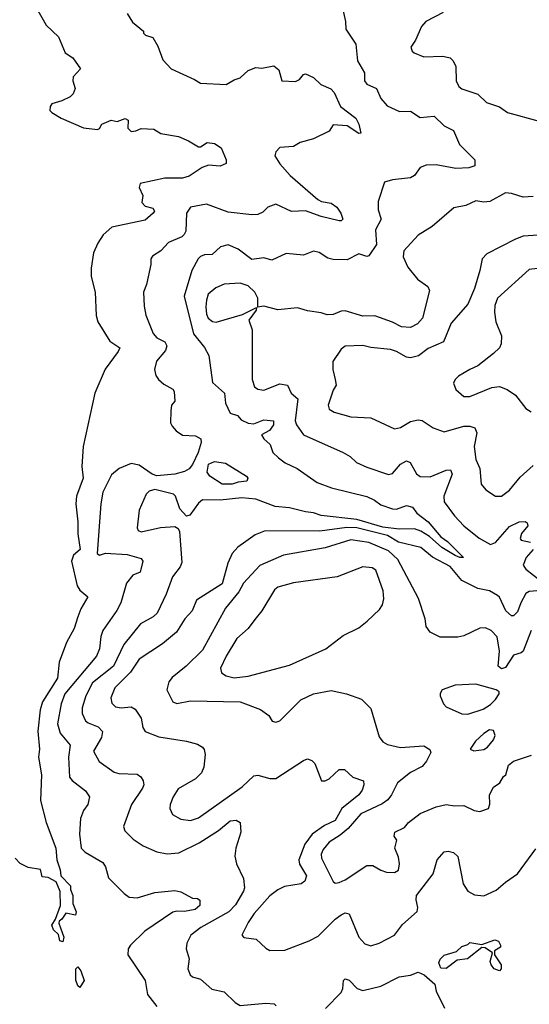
# Model space of a CAD drawing. Extents: x 1552294 to 1694791, y 811929 to 917222.
# Tile 583 of 643: x 1683782 to 1686355, y 883195 to 888173. Entities that reach past the tile are written whole.
import ezdxf

# ---------------------------------------------------------------- set-up
doc = ezdxf.new("R2010")
doc.units = 0

msp = doc.modelspace()

# ---------------------------------------------------------------- linework, layer by layer
at = {"layer": '0CON10XD'}
for points in [[(1683864.5, 888235), (1683915, 888145.6), (1683977.3, 888087.3), (1684011.4, 888005), (1684051.2, 887981.2), (1684088.6, 887925), (1684051.4, 887885), (1684050, 887865), (1684062, 887825), (1684051.7, 887798.3), (1684037, 887783), (1683995, 887762.5), (1683945, 887748.1), (1683935.6, 887735), (1683934.5, 887715), (1683943.5, 887703.5), (1683990.8, 887675), (1684105, 887626.4), (1684175, 887618.8), (1684185, 887623.3), (1684196.7, 887645), (1684244.1, 887665.9), (1684275, 887658.8), (1684315, 887673.3), (1684330, 887665), (1684328.8, 887625), (1684345, 887608), (1684368.8, 887611.2), (1684395, 887623.8), (1684459.3, 887619.3), (1684495, 887598), (1684583.2, 887583.2), (1684635, 887561.2), (1684685, 887530), (1684695, 887530), (1684728.3, 887551.7), (1684765, 887547.5), (1684798.8, 887525), (1684824, 887465), (1684824.1, 887445.9), (1684795, 887432.9), (1684735, 887437.5), (1684703.9, 887426.1), (1684637.4, 887382.6), (1684605, 887371.5), (1684515, 887372.1), (1684390, 887345), (1684385.8, 887325), (1684403.3, 887285), (1684398.3, 887248.3), (1684415, 887230), (1684455, 887220), (1684462.5, 887205), (1684456.7, 887195), (1684415, 887160.6), (1684248, 887125), (1684203.7, 887086.3), (1684176, 887044), (1684155.5, 886995), (1684142.3, 886917.7), (1684142.5, 886875), (1684162.5, 886795), (1684167.9, 886677.9), (1684176.4, 886646.4), (1684237.5, 886547.5), (1684288.2, 886515), (1684280, 886495), (1684213.8, 886406.2), (1684161.3, 886285), (1684102.8, 886015), (1684096.1, 885915), (1684102.1, 885855), (1684068.6, 885765), (1684065.2, 885725.2), (1684075.6, 885635), (1684075.2, 885574.8), (1684088.1, 885495), (1684054.3, 885465.7), (1684044, 885435), (1684071.5, 885311.5), (1684085, 885288.5), (1684125.8, 885255), (1684090.6, 885195), (1684076.2, 885153.8), (1684057.9, 885095), (1684017.9, 885025), (1683980.8, 884925), (1683973.6, 884845), (1683896.9, 884725), (1683886, 884684), (1683873.8, 884576.2), (1683881.9, 884485), (1683877.3, 884445), (1683892.7, 884355), (1683887.9, 884225), (1683915.8, 884115), (1683964.8, 883985), (1683969.3, 883925), (1683986.4, 883875), (1683989.4, 883845), (1684038.5, 883795), (1684039.2, 883775), (1684050.9, 883745), (1684050.9, 883705), (1684066.9, 883663.1), (1684063.6, 883646.4), (1684015, 883656.2), (1683995.6, 883625), (1683982, 883615), (1683979.1, 883605), (1684005.3, 883535.3), (1683999.5, 883510.5), (1683985, 883515.7), (1683977.8, 883547.8), (1683952.5, 883572.5), (1683943.9, 883595), (1683963.1, 883625), (1683987.5, 883695), (1683986.2, 883765), (1683965.4, 883815.4), (1683925, 883836.7), (1683895, 883840), (1683886.7, 883876.7), (1683825, 883887.5), (1683785, 883907.5), (1683760, 883935)], [(1685413.1, 888225), (1685426.9, 888165), (1685428.6, 888125), (1685479.7, 888049.7), (1685488, 887965), (1685523.1, 887905), (1685523.9, 887865), (1685535, 887847.5), (1685584.3, 887825), (1685605.4, 887775), (1685637.2, 887737.2), (1685699.7, 887709.7), (1685755, 887711.5), (1685805, 887679.6), (1685875, 887686.1), (1685925, 887637.5), (1685973.4, 887613.4), (1686002.1, 887542.1), (1686080, 887465), (1686080, 887435), (1686050, 887425), (1685985, 887420.4), (1685885, 887440.3), (1685835, 887438.2), (1685804.7, 887425.3), (1685775.8, 887385), (1685755.5, 887374.5), (1685665, 887364.4), (1685625, 887351.2), (1685591.5, 887255), (1685592.8, 887212.8), (1685608, 887165), (1685578.3, 887111.7), (1685583, 887037), (1685545, 886978.8), (1685535, 886976.2), (1685495, 886990), (1685435, 886960), (1685365, 886960.6), (1685337.4, 886967.4), (1685295, 886995.5), (1685265, 887002.9), (1685215, 886982.5), (1685127.9, 886992.1), (1685055, 886958), (1685015, 886969.2), (1684955, 886960.6), (1684885, 887013.1), (1684835, 887034.3), (1684796.7, 887025), (1684753.3, 886986.7), (1684715.8, 886984.2), (1684695, 886976.9), (1684683.1, 886965), (1684651.1, 886905), (1684613.1, 886775), (1684660.4, 886585), (1684715.4, 886515.4), (1684736.7, 886475), (1684755, 886338.8), (1684815.5, 886285), (1684821.9, 886235), (1684845, 886184.5), (1684882, 886172), (1684900.9, 886150.9), (1684935, 886133.5), (1684965, 886130.5), (1685015, 886150.7), (1685064.5, 886144.5), (1685064.5, 886125), (1685043, 886097), (1685003.8, 886075), (1685015.6, 886055), (1685047.3, 886025), (1685060, 885985), (1685088.5, 885958.5), (1685122.1, 885932.1), (1685183.8, 885905), (1685285, 885832.9), (1685357.2, 885807.2), (1685535, 885762.5), (1685573.1, 885745), (1685605, 885720.8), (1685665, 885700.7), (1685685, 885698.8), (1685735, 885716.5), (1685765, 885708.1), (1685787.7, 885677.7), (1685844.6, 885635), (1685908.6, 885558.6), (1685942.4, 885535), (1686023.3, 885455), (1686005, 885453.6), (1685980.5, 885465), (1685914.2, 885505), (1685850.8, 885560.8), (1685807.1, 885587.1), (1685775, 885598.4), (1685697.8, 885597.8), (1685615, 885608.2), (1685485, 885646.5), (1685305, 885666.2), (1685265, 885679.9), (1685225.2, 885684.8), (1685145, 885705.1), (1685071.7, 885711.7), (1684975, 885749.2), (1684903.3, 885756.7), (1684795, 885743.8), (1684705, 885745.6), (1684685, 885729.2), (1684641.7, 885668.3), (1684625, 885663.3), (1684590.3, 885700.3), (1684568.1, 885765), (1684558, 885775), (1684465, 885797.3), (1684435, 885789.4), (1684421.4, 885775), (1684385, 885693.3), (1684376, 885605), (1684380.5, 885590.5), (1684395, 885584), (1684493.7, 885606.4), (1684565, 885610.6), (1684581.5, 885601.5), (1684588.5, 885585), (1684601.1, 885428.9), (1684592.1, 885407.9), (1684553.3, 885356.7), (1684521.2, 885268.8), (1684476.6, 885173.4), (1684456.7, 885155), (1684391.8, 885118.2), (1684307.8, 885015), (1684256.4, 884905), (1684149.6, 884820.4), (1684115.8, 884755), (1684096.7, 884695), (1684096.9, 884665), (1684115, 884628.1), (1684127.7, 884617.7), (1684178.4, 884598.4), (1684200, 884575), (1684195.4, 884545), (1684154.6, 884475), (1684182.6, 884422.6), (1684258.9, 884368.9), (1684282.6, 884362.6), (1684375, 884358.6), (1684394, 884345), (1684405.5, 884325.5), (1684408.6, 884305), (1684402.6, 884287.4), (1684346.7, 884205), (1684305.6, 884095), (1684312.3, 884072.3), (1684355, 884030.8), (1684405, 883996), (1684475, 883966.2), (1684526.7, 883956.7), (1684585, 883961.2), (1684687.9, 884012.1), (1684786.2, 884073.8), (1684845, 884122.5), (1684875, 884126), (1684896, 884115), (1684898.2, 884065), (1684874.2, 883985), (1684868.5, 883945), (1684876.5, 883905), (1684912.2, 883832.2), (1684917.6, 883785), (1684912.7, 883767.3), (1684871.1, 883698.9), (1684837.7, 883662.3), (1684695.9, 883584.1), (1684645.5, 883544.5), (1684625.8, 883505), (1684622.5, 883475), (1684637.5, 883425), (1684631.9, 883375), (1684642.5, 883345), (1684655, 883334.3), (1684695, 883322.5), (1684752.1, 883272.1), (1684815, 883259.2), (1684870.5, 883205), (1684895, 883190), (1685025, 883200.9), (1685067.3, 883197.3), (1685077.7, 883187.7)], [(1684324.4, 888205), (1684351.6, 888161.6), (1684406.7, 888115), (1684407.5, 888105), (1684417.5, 888095), (1684453.8, 888083.8), (1684480, 888040), (1684505, 887971.2), (1684546.7, 887925), (1684665, 887871.4), (1684695, 887852.2), (1684824.2, 887845.8), (1684865, 887870), (1684895, 887879.2), (1684935, 887916), (1684975, 887932), (1685005, 887928.6), (1685065, 887940), (1685089.8, 887919.8), (1685105, 887864.2), (1685175, 887860.6), (1685195, 887870.6), (1685215, 887896), (1685225, 887900), (1685265, 887881.4), (1685303.1, 887845), (1685353.2, 887823.2), (1685369.6, 887805), (1685401.8, 887735), (1685480, 887675), (1685494.7, 887645), (1685505, 887600), (1685495, 887598), (1685435, 887636.5), (1685365, 887641.2), (1685345, 887610), (1685265, 887570.8), (1685198.3, 887551.7), (1685165, 887531.4), (1685095, 887526.4), (1685075.6, 887505), (1685070, 887485), (1685095, 887444.3), (1685148.5, 887385), (1685287.9, 887265), (1685305.8, 887255), (1685355, 887245.3), (1685382.7, 887225), (1685404.5, 887195), (1685414.3, 887165), (1685405, 887155.7), (1685395, 887156.7), (1685305, 887177.5), (1685225, 887207.1), (1685155, 887203.3), (1685075, 887240), (1685035, 887226), (1685010.5, 887199.5), (1684985, 887188.5), (1684955, 887186.4), (1684835, 887200), (1684725, 887240.3), (1684645, 887225.4), (1684624.6, 887195), (1684620.7, 887105), (1684613.2, 887086.8), (1684600.6, 887075), (1684533.4, 887046.6), (1684495.4, 887005), (1684452.8, 886977.3), (1684444.5, 886965), (1684444.4, 886935), (1684422.5, 886835), (1684407.9, 886795), (1684410, 886725), (1684419.1, 886679.1), (1684456.6, 886586.6), (1684474.6, 886564.6), (1684515.3, 886545.3), (1684524.6, 886525), (1684519.1, 886500.9), (1684472.4, 886447.6), (1684462.9, 886405), (1684470, 886375), (1684483.6, 886353.6), (1684510.5, 886330.5), (1684555, 886306), (1684562.9, 886292.9), (1684565.8, 886245), (1684549.2, 886225), (1684545.8, 886195.8), (1684544.1, 886135.9), (1684551.2, 886118.8), (1684572.9, 886095), (1684605, 886073.5), (1684669.4, 886069.4), (1684696.9, 886055), (1684697.8, 886035), (1684683, 885985), (1684655.3, 885924.7), (1684637.8, 885902.2), (1684615, 885888.6), (1684565, 885875.8), (1684475, 885867.3), (1684450.9, 885875), (1684385, 885920.8), (1684345, 885929.4), (1684285, 885904.2), (1684245, 885872), (1684201.9, 885785), (1684191.1, 885725), (1684172.5, 885475), (1684185, 885466.2), (1684215, 885476.2), (1684325, 885468.8), (1684395, 885448.8), (1684404, 885435), (1684390.3, 885379.7), (1684354, 885365), (1684322, 885325), (1684292.2, 885225), (1684273.2, 885186.8), (1684201.6, 885085), (1684191.8, 885055), (1684185, 884993.3), (1684169.2, 884955), (1684009.7, 884765), (1683991.6, 884715), (1683972.6, 884612.6), (1683985.8, 884565.8), (1684037.5, 884505), (1684028.6, 884445), (1684033.7, 884343.7), (1684046.4, 884326.4), (1684115, 884274.2), (1684134.3, 884245), (1684125.6, 884205), (1684104.5, 884175), (1684088.5, 884135), (1684083.9, 884055), (1684091.8, 883985), (1684111.9, 883965), (1684202.2, 883912.2), (1684215, 883890), (1684230.9, 883835), (1684308.9, 883755), (1684335, 883736.2), (1684375, 883733.5), (1684465, 883760.9), (1684565, 883771.5), (1684595, 883764.4), (1684655, 883732.5), (1684679.7, 883729.7), (1684691.4, 883721.4), (1684691.4, 883695), (1684668.6, 883675), (1684615, 883664.1), (1684575, 883666.8), (1684555, 883662), (1684414.3, 883565.7), (1684342.2, 883495), (1684330.5, 883475), (1684327.8, 883445), (1684415.3, 883315.3), (1684427.3, 883245), (1684474.4, 883185)], [(1685920.2, 888209.8), (1685833.3, 888165), (1685811.7, 888138.3), (1685780.7, 888069.3), (1685757.5, 888035), (1685763.8, 888015), (1685773.8, 888005), (1685822.5, 887985), (1685918.1, 887988.1), (1685955, 887981.2), (1685970.8, 887965), (1685983.6, 887936.4), (1685986.9, 887865), (1686000, 887835), (1686015, 887823.3), (1686095, 887797.1), (1686139.2, 887755), (1686205, 887733.3), (1686245, 887704.6), (1686405, 887660)], [(1686375, 887279.1), (1686325, 887275.4), (1686265, 887295.4), (1686235, 887297.9), (1686155.5, 887254.5), (1686125, 887250), (1686085, 887257.7), (1686035, 887234.4), (1685975, 887222), (1685865, 887127.1), (1685795, 887083.5), (1685721.5, 887005), (1685719.1, 886975), (1685742.4, 886922.4), (1685791.5, 886861.5), (1685842.5, 886825), (1685851.1, 886805), (1685816.4, 886663.6), (1685790, 886635), (1685755, 886617.7), (1685710.8, 886620.8), (1685664.7, 886644.7), (1685575, 886675.6), (1685515, 886674.5), (1685425, 886700.8), (1685405, 886700), (1685365, 886682.9), (1685335, 886680.8), (1685305, 886692), (1685235, 886700.7), (1685185, 886717.3), (1685085, 886706.9), (1685015, 886724.3), (1684985, 886720), (1684983.8, 886765), (1684970, 886795), (1684935, 886828), (1684895, 886841.8), (1684815, 886836), (1684772.3, 886817.7), (1684734.6, 886785), (1684724.7, 886755.3), (1684722.4, 886722.4)], [(1686425, 887085.4), (1686325, 887078.2), (1686285, 887063.5), (1686140.4, 886989.6), (1686117.3, 886965), (1686106.4, 886905), (1686079.2, 886815), (1686045.4, 886735), (1685961.2, 886638.8), (1685921.4, 886545), (1685845, 886510.9), (1685796.1, 886473.9), (1685755, 886464.1), (1685735, 886466.7), (1685685, 886496.5), (1685655, 886505.3), (1685555.2, 886515.2), (1685515, 886525.3), (1685425, 886523.2), (1685405, 886507.1), (1685364.1, 886445), (1685362.5, 886405), (1685375.8, 886354.2), (1685380, 886325), (1685365, 886300), (1685339.2, 886225), (1685344.2, 886204.2), (1685369.3, 886189.3), (1685455, 886164.7), (1685555, 886160.5), (1685675, 886105.5), (1685705, 886111.5), (1685755, 886142.7), (1685795, 886150), (1685815, 886146.5), (1685870.2, 886110.2), (1685925, 886089.4), (1686025, 886118.7), (1686055, 886118.5), (1686080.4, 886110.4), (1686089.6, 886085), (1686076.6, 886015), (1686085, 885950), (1686106.4, 885905), (1686112.1, 885825), (1686136.7, 885796.7), (1686185, 885764.4), (1686215, 885764.4), (1686255, 885794.4), (1686309.5, 885860.5), (1686375, 885919.1)], [(1686396.2, 886916.2), (1686355, 886911.1), (1686195, 886765.5), (1686181.7, 886728.3), (1686180.4, 886695), (1686186.7, 886645), (1686215.6, 886575), (1686212.5, 886535), (1686204.2, 886515), (1686175, 886485.8), (1686095.9, 886424.1), (1686055.9, 886404.1), (1685998.5, 886371.5), (1685981.4, 886355), (1685971.9, 886335), (1685985, 886303.1), (1686025, 886269.1), (1686055, 886268.9), (1686166.1, 886313.9), (1686205, 886318.5), (1686244, 886304), (1686285, 886275.8), (1686337.3, 886207.3), (1686365, 886190)], [(1684722.4, 886722.4), (1684725.3, 886685.3), (1684734.6, 886665), (1684755, 886647.7), (1684775, 886643.8), (1684907.9, 886682.1), (1684977.5, 886717.5), (1684976.7, 886705), (1684938.6, 886655), (1684955.6, 886605), (1684955.5, 886355), (1684967.3, 886317.3), (1684985.4, 886305.4), (1685015, 886300.9), (1685095, 886332.5), (1685135, 886326), (1685153.3, 886285), (1685185.9, 886255.9), (1685172.9, 886145), (1685179.5, 886125), (1685214.5, 886074.5), (1685415, 885985.5), (1685451.2, 885965), (1685483.3, 885935), (1685535, 885911.8), (1685645, 885873.5), (1685665, 885878.2), (1685705, 885926.5), (1685735, 885942.9), (1685754.4, 885934.4), (1685785, 885878), (1685805, 885864.5), (1685855, 885861.5), (1685935, 885896.4), (1685957.3, 885897.3), (1685965.4, 885875), (1685924.1, 885765), (1685925.7, 885735), (1685977.8, 885665), (1686024.6, 885614.6), (1686102.1, 885552.1), (1686159.5, 885519.5), (1686185, 885530.6), (1686255, 885611.1), (1686305, 885634.6), (1686335, 885635.7), (1686345, 885628.8), (1686348.6, 885615), (1686315.4, 885575), (1686309.6, 885549.6), (1686315, 885541.1), (1686361.5, 885531.5)], [(1684855, 885824.8), (1684804.2, 885825), (1684741.4, 885865), (1684728.9, 885885), (1684735, 885925.4), (1684765, 885938.9), (1684821.9, 885931.9), (1684928, 885865), (1684934, 885855), (1684929.5, 885840.5), (1684885, 885835.7), (1684855, 885824.8)], [(1686413.2, 885286.8), (1686355, 885282.7), (1686338.2, 885271.8), (1686311.8, 885225), (1686295, 885178.9), (1686275, 885159.5), (1686265, 885158.9), (1686237.7, 885185), (1686205, 885254), (1686195, 885262.9), (1686155, 885286.2), (1686095, 885297.5), (1686015, 885337.9), (1685955, 885409.1), (1685866.7, 885456.7), (1685807.8, 885505), (1685695, 885531.1), (1685639.7, 885565), (1685485, 885605.1), (1685433.5, 885606.5), (1685297.8, 885587.8), (1685021.2, 885588.8), (1684970.3, 885569.7), (1684924.1, 885535.9), (1684883, 885507), (1684854.6, 885475), (1684832.5, 885425), (1684805, 885321.8), (1684675, 885238), (1684653.5, 885185), (1684616.4, 885145), (1684573.1, 885076.9), (1684502.6, 885017.4), (1684385, 884940), (1684341.5, 884875), (1684262.9, 884795), (1684242.3, 884745), (1684247.1, 884717.1), (1684265, 884699.6), (1684295, 884693.5), (1684345, 884699.5), (1684365, 884688.1), (1684395, 884642), (1684404.4, 884594.4), (1684415, 884574.4), (1684485, 884547.3), (1684625, 884526.2), (1684679.8, 884509.8), (1684705.5, 884495.5), (1684714.4, 884484.4), (1684717.9, 884457.9), (1684712.2, 884395), (1684700, 884365), (1684669.2, 884335), (1684582.2, 884285), (1684556.5, 884245), (1684542.2, 884205), (1684540, 884185), (1684552.9, 884155), (1684595, 884131.8), (1684645, 884124), (1684685, 884138.6), (1684905, 884294.3), (1684965, 884350.8), (1684985, 884353.8), (1685045, 884336.4), (1685075, 884336.5), (1685215, 884428.6), (1685235, 884435.7), (1685257.6, 884427.6), (1685273.2, 884413.2), (1685306, 884326), (1685325, 884325.8), (1685345, 884335.7), (1685395, 884382.5), (1685422.9, 884382.9), (1685464.5, 884344.5), (1685518.8, 884325), (1685520.6, 884305), (1685511.5, 884278.5), (1685494.5, 884255), (1685408.2, 884185), (1685375.9, 884125), (1685321, 884099), (1685259.7, 884055), (1685221.9, 884005), (1685190.9, 883925), (1685194.4, 883904.4), (1685229.6, 883845), (1685222.4, 883817.6), (1685203.8, 883805), (1685119.4, 883790.6), (1685085, 883774.2), (1685045, 883744), (1684965.4, 883655), (1684935, 883609.2), (1684904, 883545), (1684913.1, 883533.1), (1684975.7, 883525), (1685025, 883478.5), (1685045, 883467.1), (1685120.3, 883469.7), (1685243.8, 883516.2), (1685290, 883540), (1685374.4, 883625.6), (1685405, 883647.3), (1685425, 883657.8), (1685445, 883652.9), (1685494.2, 883535), (1685525, 883500.6), (1685555, 883491.6), (1685598.1, 883505), (1685674.5, 883545), (1685715, 883598.6), (1685788.8, 883665), (1685793.3, 883685), (1685783.9, 883723.9), (1685785.8, 883745), (1685870.4, 883855), (1685890, 883925), (1685925, 883966.2), (1685945, 883970), (1685972.3, 883962.3), (1685995, 883943.3), (1686021.4, 883805), (1686045, 883766.7), (1686078.1, 883748.1), (1686125, 883744.2), (1686188.4, 883771.6), (1686235, 883813.3), (1686295.3, 883854.7), (1686388.9, 883981.1)], [(1686364.8, 885085.2), (1686325, 884980.6), (1686315, 884971.9), (1686275, 884960.9), (1686235, 884898.8), (1686215, 884892.1), (1686197.4, 884905), (1686205, 884980), (1686193.5, 885053.5), (1686162.9, 885085), (1686135, 885098.8), (1686105, 885097.1), (1686025, 885057.5), (1685995, 885051.4), (1685905, 885052), (1685855, 885076), (1685834, 885105), (1685829.2, 885145), (1685796.2, 885246.2), (1685691.9, 885445), (1685645, 885487.6), (1685545, 885530), (1685455, 885543.3), (1685325, 885502.9), (1685114.7, 885465.3), (1684995, 885414.2), (1684912.6, 885325), (1684888.7, 885281.3), (1684821.3, 885198.7), (1684705.9, 884985), (1684622.9, 884905), (1684552.6, 884847.4), (1684534.4, 884825), (1684525.6, 884785), (1684555, 884723.8), (1684575, 884716.2), (1684645, 884729.2), (1684895.3, 884725.3), (1684998.8, 884685), (1685040, 884655), (1685056.2, 884626.2), (1685075, 884622), (1685095, 884628.8), (1685202, 884735), (1685265, 884765.6), (1685355, 884781.4), (1685432.5, 884765), (1685507.8, 884737.8), (1685555, 884691.2), (1685597.2, 884547.2), (1685615, 884522), (1685639.7, 884509.7), (1685704.5, 884494.5), (1685822.2, 884502.2), (1685853.2, 884483.2), (1685858.6, 884468.6), (1685836.9, 884425), (1685815, 884397.3), (1685755, 884367.5), (1685689.7, 884315), (1685660.3, 884255), (1685640.3, 884229.7), (1685611.7, 884208.2), (1685505, 884158.8), (1685441.4, 884085), (1685400.3, 884049.8), (1685345.5, 884015), (1685315, 883978.5), (1685304.7, 883955), (1685306.1, 883935), (1685365, 883815.8), (1685375, 883808.6)], [(1686375.4, 885495), (1686340, 885455), (1686324.4, 885415), (1686338.1, 885395), (1686415.4, 885335)], [(1684865, 884846.1), (1684935, 884854.8), (1685145, 884909.3), (1685327.5, 884992.5), (1685415, 885060.6), (1685495, 885098.9), (1685537.4, 885132.6), (1685598.7, 885191.3), (1685613.8, 885215), (1685621.5, 885245), (1685616.8, 885285), (1685579.8, 885389.8), (1685561.7, 885401.7), (1685515, 885406.5), (1685385, 885357.1), (1685165.4, 885325.4), (1685085, 885304.4), (1685068.6, 885291.4), (1685005.3, 885184.7), (1684969.5, 885140.5), (1684936.5, 885095), (1684878.2, 885045), (1684824.6, 884955), (1684796.7, 884895), (1684800.7, 884870.7), (1684825.4, 884855.4), (1684865, 884846.1)], [(1686045, 884662.7), (1686121.7, 884688.3), (1686158.7, 884711.3), (1686185, 884736.2), (1686203.8, 884765), (1686203.3, 884775), (1686187.5, 884785), (1686085, 884814.4), (1685981.7, 884808.3), (1685916.2, 884785), (1685905, 884767.5), (1685906, 884755), (1685922, 884715), (1685935, 884698.8), (1686015, 884664.4), (1686045, 884662.7)], [(1686075, 884477.5), (1686125, 884484.4), (1686143.8, 884495), (1686175, 884533.3), (1686183.8, 884555), (1686175, 884580), (1686155, 884583.8), (1686125, 884564), (1686084.2, 884525), (1686056.7, 884485), (1686075, 884477.5)], [(1685375, 883808.6), (1685395, 883811.8), (1685425, 883825.5), (1685535, 883897.5), (1685565, 883897.5), (1685605, 883873.3), (1685634.2, 883864.2), (1685675, 883861.2), (1685695, 883873.3), (1685700, 883905), (1685695, 883940), (1685676.7, 883985), (1685686.7, 884025), (1685673.3, 884045), (1685676.7, 884065), (1685725, 884090), (1685746.2, 884115), (1685805, 884159.2), (1685885, 884192.9), (1685935.9, 884205.9), (1685978.3, 884198.3), (1686025, 884200.8), (1686077.5, 884175), (1686105, 884170.6), (1686150, 884185), (1686156.4, 884206.4), (1686153.8, 884255), (1686175, 884293.3), (1686206.2, 884315), (1686225, 884346.7), (1686237.5, 884355), (1686250, 884405), (1686276, 884425), (1686365.8, 884455)], [(1686205, 883364.2), (1686177.5, 883375), (1686162.5, 883395), (1686158.3, 883411.7), (1686170, 883455), (1686131.7, 883481.7), (1686115, 883482.5), (1686042.5, 883425), (1685991.7, 883418.3), (1685935, 883376), (1685908.3, 883378.3), (1685898, 883405), (1685905.9, 883424.1), (1685925, 883443.8), (1685987, 883463), (1686015, 883487.5), (1686045, 883497.5), (1686055, 883507.5), (1686115, 883497.5), (1686181.7, 883521.7), (1686200, 883515), (1686210, 883495), (1686210, 883485), (1686180, 883465), (1686180, 883445), (1686214, 883395), (1686214, 883375), (1686205, 883364.2)], [(1684085, 883280), (1684075, 883288), (1684065, 883317.5), (1684065.4, 883374.6), (1684075, 883384.4), (1684091.3, 883365), (1684107.3, 883315), (1684085, 883280)], [(1685325.5, 883175), (1685405, 883255.6), (1685413.1, 883275), (1685416.7, 883315), (1685425, 883324.4), (1685445, 883317.7), (1685485.6, 883275.6), (1685515, 883264.7), (1685605, 883287.8), (1685698, 883335), (1685755, 883341.9), (1685795, 883358.6), (1685825, 883344.1), (1685878, 883298), (1685885, 883261.9), (1685926.6, 883176.6)]]:
    msp.add_lwpolyline(points, dxfattribs=at)

doc.saveas('drawing.dxf')
